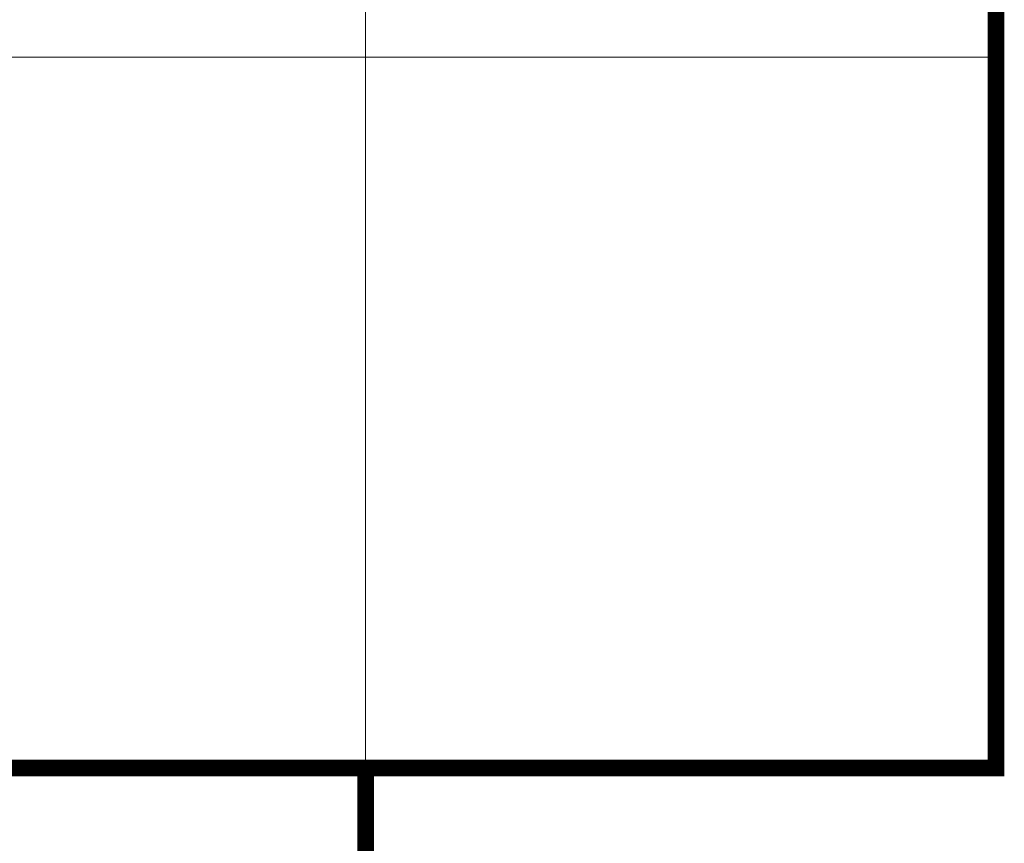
# Model space of a CAD drawing. Header units: inches. Extents: x 0 to 111471, y -105323 to 11070.
# Tile 331 of 366: x 46340 to 58157, y -23349 to -13470. Entities that reach past the tile are written whole.
import ezdxf

# ---------------------------------------------------------------- set-up
doc = ezdxf.new("R2010")
doc.units = ezdxf.units.IN
doc.header["$MEASUREMENT"] = 0
doc.layers.add('888 opisy', color=3, linetype='Continuous', lineweight=0)
doc.layers.add('888 opisy kolorow', color=11, linetype='Continuous')

msp = doc.modelspace()

# ---------------------------------------------------------------- linework, layer by layer
at = {"layer": '888 opisy'}
for p, q in [((50490.997, -30973.227), (50490.997, 3088.355)), ((58057.235, -13920.281), (26924.211, -13920.281))]:
    msp.add_line(p, q, dxfattribs=at)
msp.add_lwpolyline([(26923.756, 3088.355), (58056.78, 3088.355), (58056.78, -22446.754), (26923.756, -22446.754)], close=True, dxfattribs=at)
at = {"layer": '888 opisy kolorow', "color": 3, "ltscale": 0.01, "const_width": 200}
msp.add_lwpolyline([(22958.606, 3088.355), (58056.78, 3088.355), (58056.78, -22446.754), (22958.606, -22446.754)], close=True, dxfattribs=at)
at = {"layer": '888 opisy kolorow', "ltscale": 0.01, "const_width": 200}
msp.add_lwpolyline([(34854.511, -22446.754), (50490.997, -22446.754), (50490.997, -30973.227), (34854.511, -30973.227)], close=True, dxfattribs=at)

doc.saveas('drawing.dxf')
